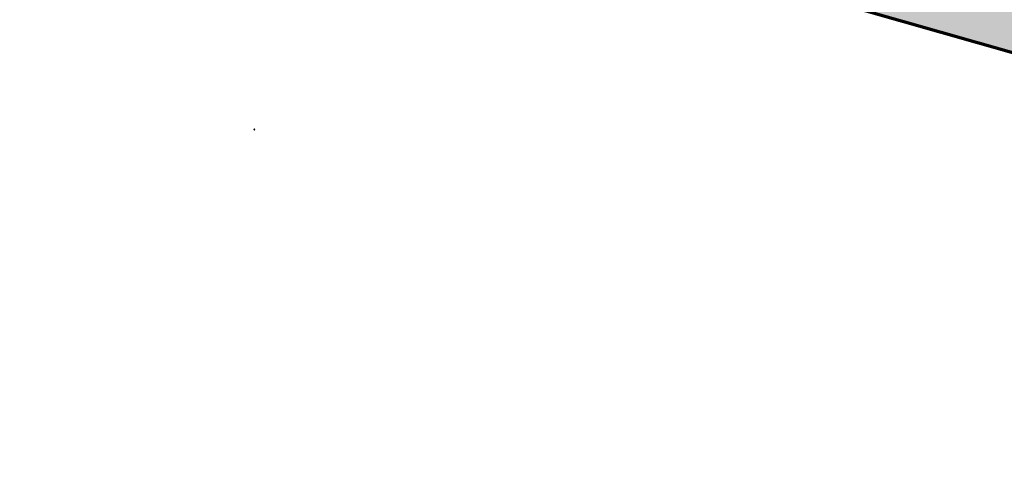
# Model space of a CAD drawing. Header units: metres. Extents: x 90551 to 91648, y 464474 to 467021.
# Tile 822 of 1056: x 91010 to 91056, y 464920 to 464941. Entities that reach past the tile are written whole.
import ezdxf

# ---------------------------------------------------------------- set-up
doc = ezdxf.new("R2010")
doc.units = ezdxf.units.M
doc.layers.add('B-OI-OG-INFO_EIS VOORZORGSMAATREGEL_DUNEA NV-GV', color=7, linetype='Continuous', lineweight=70, true_color=0xfa194b, transparency=0.8)
doc.layers.add('B-OI-OG-INFO_EIS VOORZORGSMAATREGEL_DUNEA NV-V', color=7, linetype='Continuous', lineweight=18, true_color=0xfa194b, transparency=0.8)
doc.layers.add('B-OI-OG-INFO_KPN BV-S', color=7, linetype='Continuous', lineweight=18)
doc.styles.add('NLCS-ISO', font='NLCS-ISO.TTF')

# ---------------------------------------------------------------- blocks, each defined once
blk = doc.blocks.new('SOG-INFO_OVERIG-SO')
at = {"color": 0, "linetype": 'ByBlock', "lineweight": 18}
for points in [[(-0.14, 0.14), (0.14, -0.14)], [(0.14, 0.14), (-0.14, -0.14)]]:
    blk.add_lwpolyline(points, dxfattribs=at)
at = {"color": 0, "linetype": 'ByBlock', "lineweight": 18, "style": 'NLCS-ISO', "flags": 1}
for tag, p in [('TYPE', (1.5, 0)), ('OMSCHRIJVING', (1.5, -3)), ('LABEL', (1.5, -1.5))]:
    blk.add_attdef(tag, p, '', height=1, dxfattribs=at)

msp = doc.modelspace()

# ---------------------------------------------------------------- hatches: boundary and pattern name
at = {"layer": 'B-OI-OG-INFO_EIS VOORZORGSMAATREGEL_DUNEA NV-V'}
msp.add_hatch(color=256, dxfattribs=at).paths.add_polyline_path([(90814.016, 464728.383), (90816.472, 464728.985), (90818.832, 464729.892), (90821.059, 464731.09), (90823.117, 464732.559), (90824.973, 464734.276), (90826.598, 464736.214), (90827.964, 464738.341), (90829.052, 464740.623), (90829.843, 464743.025), (90830.325, 464745.507), (90830.49, 464748.031), (90830.335, 464750.555), (90829.863, 464753.039), (90829.232, 464754.979), (90851.127, 464789.919), (90851.405, 464790.375), (90871.204, 464823.932), (90894.638, 464810.269), (90896.899, 464809.136), (90899.284, 464808.297), (90901.756, 464807.767), (90904.275, 464807.551), (90906.802, 464807.656), (90910.152, 464808.3), (90920.611, 464811.256), (90922.995, 464812.097), (90925.255, 464813.231), (90927.354, 464814.642), (90929.258, 464816.306), (90930.936, 464818.196), (90932.376, 464820.306), (91010.707, 464952.471), (91078.909, 464933.059), (91106.076, 464924.654), (91108.535, 464924.06), (91111.047, 464923.783), (91113.575, 464923.823), (91116.079, 464924.183), (91118.516, 464924.855), (91120.849, 464925.831), (91122.623, 464926.823), (91123.339, 464927.272), (91125.391, 464928.75), (91127.24, 464930.474), (91128.858, 464932.418), (91130.216, 464934.551), (91131.246, 464936.715), (91134.607, 464945.029), (91135.404, 464947.428), (91135.892, 464949.91), (91136.064, 464952.432), (91135.915, 464954.956), (91135.451, 464957.442), (91134.675, 464959.848), (91133.602, 464962.138), (91132.249, 464964.274), (91130.637, 464966.223), (91128.792, 464967.951), (91126.743, 464969.434), (91124.525, 464970.647), (91122.171, 464971.569), (91119.719, 464972.187), (91117.208, 464972.491), (91114.68, 464972.476), (91112.174, 464972.142), (91109.73, 464971.495), (91107.387, 464970.543), (91105.183, 464969.305), (91103.152, 464967.798), (91102.862, 464967.519), (91090.509, 464971.34), (91090.073, 464971.47), (91008.8, 464994.602), (91006.329, 464995.139), (91003.811, 464995.36), (91001.283, 464995.261), (90997.607, 464994.531), (90994.815, 464993.698), (90992.443, 464992.823), (90990.2, 464991.656), (90988.122, 464990.215), (90986.243, 464988.524), (90984.591, 464986.609), (90983.328, 464984.73), (90904.102, 464851.054), (90877.495, 464866.568), (90875.234, 464867.701), (90872.848, 464868.54), (90870.376, 464869.071), (90867.857, 464869.286), (90865.331, 464869.181), (90862.838, 464868.759), (90861.133, 464868.277), (90855.571, 464866.435), (90853.227, 464865.491), (90851.019, 464864.257), (90848.985, 464862.755), (90847.157, 464861.008), (90845.563, 464859.045), (90844.634, 464857.612), (90817.095, 464810.938), (90795.324, 464776.196), (90787.532, 464764.169), (90786.295, 464761.964), (90785.344, 464759.62), (90784.698, 464757.176), (90784.365, 464754.67), (90784.351, 464752.141), (90784.697, 464749.417), (90784.962, 464748.077), (90785.106, 464747.533), (90785.21, 464746.985), (90785.429, 464746.311), (90785.608, 464745.633), (90785.816, 464745.119), (90785.991, 464744.58), (90786.293, 464743.941), (90786.557, 464743.289), (90786.833, 464742.798), (90787.071, 464742.294), (90787.448, 464741.701), (90787.795, 464741.084), (90788.129, 464740.634), (90788.43, 464740.161), (90788.881, 464739.618), (90789.3, 464739.053), (90789.686, 464738.651), (90790.047, 464738.217), (90790.566, 464737.733), (90791.051, 464737.227), (90791.485, 464736.876), (90791.896, 464736.493), (90792.6, 464735.975), (90793.017, 464735.638), (90793.271, 464735.481), (90793.591, 464735.245), (90799.499, 464731.359), (90801.695, 464730.107), (90804.031, 464729.14), (90806.471, 464728.477), (90808.976, 464728.127), (90811.504, 464728.095)])

# ---------------------------------------------------------------- linework, layer by layer
at = {"layer": 'B-OI-OG-INFO_EIS VOORZORGSMAATREGEL_DUNEA NV-GV', "flags": 128}
msp.add_lwpolyline([(90932.376, 464820.306), (91010.707, 464952.471), (91078.909, 464933.059), (91106.076, 464924.654), (91108.535, 464924.06), (91111.047, 464923.783), (91113.575, 464923.823), (91116.079, 464924.183), (91118.516, 464924.855)], dxfattribs=at)

# ---------------------------------------------------------------- block references
at = {"layer": 'B-OI-OG-INFO_KPN BV-S', "xscale": 0.2, "yscale": 0.2, "zscale": 0.2}
msp.add_blockref('SOG-INFO_OVERIG-SO', (91020.905, 464936.001), dxfattribs=at)

doc.saveas('drawing.dxf')
